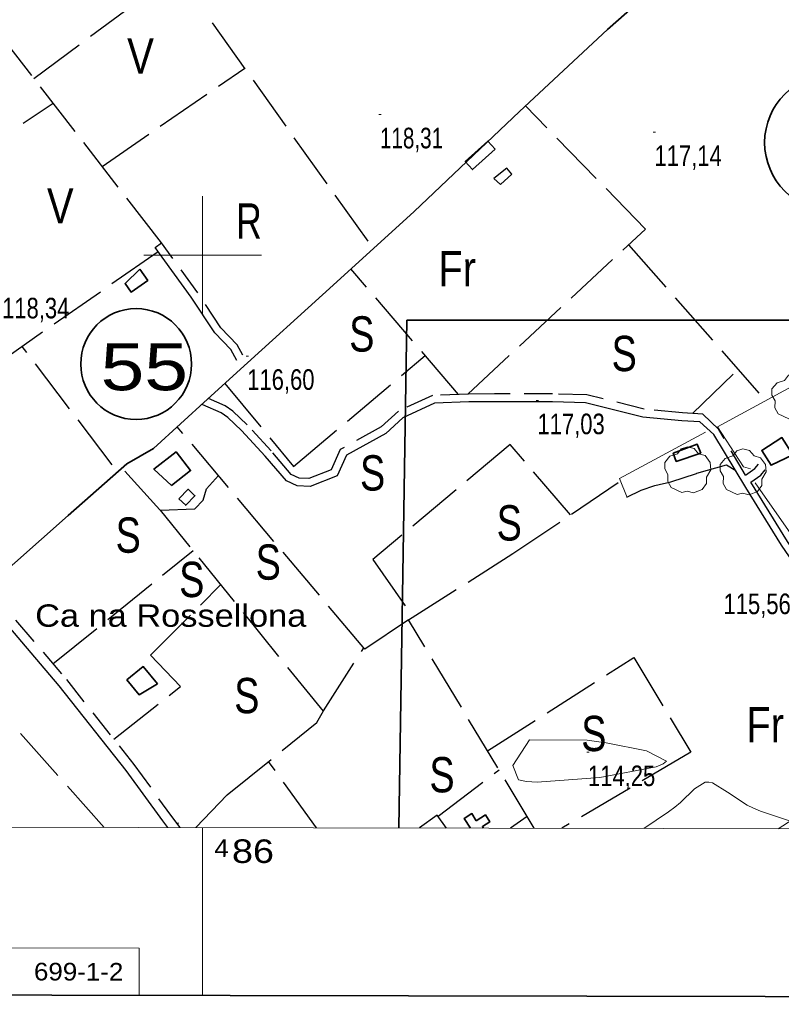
# Model space of a CAD drawing. Extents: x 483855 to 488461, y 4388206 to 4391419.
# Drawn here: x 485922.2 to 486246.1, y 4388682 to 4389100 of the extents above; entities that cross this region are included whole.
import ezdxf
from ezdxf.enums import TextEntityAlignment as Align

# ---------------------------------------------------------------- set-up
doc = ezdxf.new("R2010")
doc.units = 0
doc.header["$LTSCALE"] = 4
for name, pattern in [('DOTTED', [1.5, 0.3, -1.2]), ('LONG_DASHED', [7.5, 6, -1.5]), ('MEDIUM_DASHED', [4.5, 3, -1.5])]:
    doc.linetypes.add(name, pattern=pattern)
for name, color, linetype, lineweight in [('1', 7, 'Continuous', 13), ('13', 7, 'Continuous', 25), ('2', 7, 'DOTTED', 13), ('21', 7, 'Continuous', 25), ('25', 7, 'LONG_DASHED', 25), ('29', 7, 'Continuous', 13), ('38', 7, 'Continuous', 25), ('47', 7, 'Continuous', 35), ('51', 7, 'Continuous', 13), ('6', 7, 'Continuous', 35), ('63', 7, 'Continuous', 35), ('7', 7, 'Continuous', 13), ('9', 7, 'Continuous', 13)]:
    doc.layers.add(name, color=color, linetype=linetype, lineweight=lineweight)
doc.layers.add('31', color=7, linetype='Continuous')
doc.layers.add('5', color=7, linetype='Continuous')

msp = doc.modelspace()

# ---------------------------------------------------------------- linework, layer by layer
at = {"layer": '1'}
for p, q in [((486000, 4389025), (486000, 4388975)), ((485975, 4389000), (486025, 4389000)), ((486000, 4388756.71), (486000, 4388685.36))]:
    msp.add_line(p, q, dxfattribs=at)
at = {"layer": '1', "lineweight": 35}
msp.add_lwpolyline([(484045.03, 4391144.08), (487760.33, 4391137.02), (487755.66, 4388682.02), (484040.36, 4388689.09)], close=True, dxfattribs=at)
at = {"layer": '1'}
msp.add_lwpolyline([(484115.5, 4391072.6), (487689.7, 4391065.7), (487685.8, 4388753.5), (484110.5, 4388760.3)], close=True, dxfattribs=at)
msp.add_lwpolyline([(485823.05, 4388705.7), (485973.05, 4388705.42), (485973.01, 4388685.42)], dxfattribs=at)
at = {"layer": '21'}
msp.add_lwpolyline([(486131.5, 4389034.32), (486129.33, 4389036.94), (486123.78, 4389032.51), (486126.71, 4389029.96)], close=True, dxfattribs=at)
at = {"layer": '25'}
for p, q in [((486070.35, 4389005.9), (485958.96, 4389162.09)), ((485928.27, 4389075.11), (485988.94, 4389120.06)), ((485957.31, 4389037.71), (486017.91, 4389079.44)), ((485873.76, 4389022.82), (485936.48, 4389064.54)), ((485981.17, 4389001.41), (485859.94, 4388917.17)), ((486181.09, 4389004.36), (486239.43, 4388938.12)), ((486108.81, 4388940.8), (486063.03, 4388994.09)), ((485961.55, 4388910.83), (485923.28, 4388961.19)), ((486208.4, 4388932.66), (486227.78, 4388951.36)), ((485983.12, 4388890.38), (485965.73, 4388909.43)), ((485936.37, 4388826.25), (485995.98, 4388874.5)), ((485902.54, 4388819.11), (485958.16, 4388756.79)), ((486048.45, 4388756.61), (486028.04, 4388784.82)), ((486100.15, 4388761.51), (486126.06, 4388781.28)), ((486138.04, 4388761.41), (486130.94, 4388756.46))]:
    msp.add_line(p, q, dxfattribs=at)
for points in [[(485979.85, 4389003.22), (485982.56, 4389005.18), (485902.63, 4389108.11)], [(486112.74, 4388940.94), (486188.33, 4389011.08), (486137.32, 4389063.36)], [(486009.5, 4388945.47), (486038.62, 4388910.17), (486094.66, 4388957.28)], [(486141.03, 4388756.44), (486087.63, 4388844.99), (486069.05, 4388832.51), (485989.21, 4388927.04)], [(486156.39, 4388889.61), (486130.79, 4388919.47), (486072.44, 4388870.62), (486087.78, 4388848.59)], [(486180.46, 4388897.13), (486186.49, 4388900.06), (486192.33, 4388902.1), (486199.08, 4388903.61), (486210.1, 4388907.23), (486210.18, 4388907.38), (486222.77, 4388910.85), (486226.74, 4388908.39)], [(486051.36, 4388806.13), (485982.16, 4388891.55), (485996.71, 4388892.1), (486000.23, 4388895.78), (486001.72, 4388900.73), (486006.72, 4388906.32)], [(486087.63, 4388844.99), (486131.99, 4388873.12), (486177.74, 4388904.04)], [(485962.24, 4388794.24), (485990.61, 4388816.62), (485977.91, 4388829.96), (486007.74, 4388859.99)], [(485997.16, 4388756.71), (486010.41, 4388770.67), (486048.62, 4388801.34), (486051.46, 4388806.3), (486068.55, 4388833.11)], [(486121.17, 4388789.38), (486183.38, 4388829.02), (486207.67, 4388788.7), (486152.8, 4388756.42)], [(486103.65, 4388756.51), (486099.77, 4388762.04), (486092.25, 4388756.53)]]:
    msp.add_lwpolyline(points, dxfattribs=at)
at = {"layer": '29'}
for points in [[(486249.31, 4388930.36), (486244.77, 4388932.48), (486243.36, 4388935.02), (486243.46, 4388938), (486242.09, 4388940.41), (486242.13, 4388943.16), (486244.29, 4388945.76), (486247.48, 4388946.76), (486249.13, 4388948.95), (486251.7, 4388949.78), (486254.56, 4388949.13), (486256.51, 4388946.86), (486259.32, 4388946.04), (486261.45, 4388943.19), (486261.69, 4388940.06), (486259.81, 4388936.91), (486259.81, 4388934.23), (486257.99, 4388931.62), (486254.37, 4388930.28), (486251.6, 4388930.91)], [(486203.75, 4388899.08), (486199.21, 4388901.2), (486197.8, 4388903.74), (486197.9, 4388906.72), (486196.53, 4388909.13), (486196.57, 4388911.88), (486198.73, 4388914.48), (486201.92, 4388915.48), (486203.57, 4388917.67), (486206.14, 4388918.5), (486209, 4388917.85), (486210.95, 4388915.58), (486213.76, 4388914.76), (486215.89, 4388911.91), (486216.13, 4388908.78), (486214.25, 4388905.63), (486214.25, 4388902.95), (486212.43, 4388900.34), (486208.81, 4388899), (486206.04, 4388899.63)], [(486227.31, 4388898.22), (486222.77, 4388900.34), (486221.36, 4388902.88), (486221.46, 4388905.86), (486220.09, 4388908.27), (486220.13, 4388911.02), (486222.29, 4388913.62), (486225.48, 4388914.62), (486227.13, 4388916.81), (486229.7, 4388917.64), (486232.56, 4388916.99), (486234.51, 4388914.72), (486237.32, 4388913.9), (486239.45, 4388911.05), (486239.69, 4388907.92), (486237.81, 4388904.77), (486237.81, 4388902.09), (486235.99, 4388899.48), (486232.37, 4388898.14), (486229.6, 4388898.77)]]:
    msp.add_lwpolyline(points, close=True, dxfattribs=at)
at = {"layer": '38', "linetype": 'MEDIUM_DASHED'}
for points in [[(486017.11, 4388957.53), (486014.74, 4388961.84), (486007.82, 4388969.06), (485997.93, 4388984), (485982.56, 4389005.18)], [(486230.91, 4388906.47), (486219.56, 4388925.81), (486212.77, 4388932.41), (486204.03, 4388932.91), (486187.75, 4388934.5), (486163.33, 4388940.64), (486148.81, 4388941.01), (486124.08, 4388940.97), (486113.14, 4388940.95), (486097.79, 4388940.37), (486083.3, 4388933.71), (486075.93, 4388927), (486058.5, 4388917.31), (486054.73, 4388908.78), (486045.12, 4388905.09), (486041.02, 4388905.24), (486037.72, 4388906.81), (486029.19, 4388916.8), (486018.99, 4388927.87), (486012.81, 4388933.65), (486009.64, 4388935.93), (486002.47, 4388939.09)], [(485908.76, 4388858.59), (485942.07, 4388819.57), (485970.74, 4388783.56), (485986.34, 4388762), (485990.28, 4388756.72)]]:
    msp.add_lwpolyline(points, dxfattribs=at)
at = {"layer": '38'}
for points in [[(486014.56, 4388955.21), (486012.02, 4388959.84), (486005.19, 4388966.95), (485995.18, 4388982.09), (485979.85, 4389003.22)], [(486231.06, 4388901.22), (486217.41, 4388923.8), (486211.41, 4388929.1), (486203.77, 4388929.54), (486187.17, 4388931.16), (486162.87, 4388937.27), (486148.77, 4388937.63), (486124.09, 4388937.59), (486113.21, 4388937.57), (486098.59, 4388937.02), (486085.19, 4388930.85), (486077.92, 4388924.23), (486061.13, 4388914.91), (486057.25, 4388906.13), (486045.69, 4388901.68), (486040.19, 4388901.89), (486035.61, 4388904.06), (486026.66, 4388914.56), (486016.59, 4388925.49), (486010.66, 4388931.03), (486007.95, 4388932.97), (486000.16, 4388936.41), (485999.59, 4388936.47)], [(486230.91, 4388906.47), (486234.78, 4388909.28), (486236.45, 4388911.17)], [(486233.2, 4388903.46), (486237.34, 4388906.46), (486239.29, 4388908.68)], [(486325, 4388756.09), (486303.93, 4388789.64), (486273.24, 4388837.3), (486246.25, 4388876.71), (486231.06, 4388901.22)], [(486328.52, 4388756.08), (486306.44, 4388791.24), (486275.72, 4388838.95), (486248.74, 4388878.33), (486233.2, 4388903.46)], [(485905.36, 4388856.15), (485938.85, 4388816.91), (485967.41, 4388781.03), (485982.98, 4388759.53), (485985.07, 4388756.73)]]:
    msp.add_lwpolyline(points, dxfattribs=at)
at = {"layer": '47'}
for points in [[(486124.44, 4389044.96), (486121.35, 4389048.41), (486111.67, 4389039.74), (486114.72, 4389036.32)], [(485973.29, 4388994.08), (485976.67, 4388989.21), (485969.55, 4388984.28), (485967.03, 4388987.91)], [(486250.97, 4388915.17), (486246.38, 4388922.44), (486237.75, 4388917), (486241.73, 4388910.68)], [(486211.81, 4388915.78), (486210.38, 4388919.6), (486200.14, 4388915.78), (486201.43, 4388912.29)], [(485986.72, 4388902.06), (485994.89, 4388908.45), (485988.7, 4388916.36), (485979.31, 4388909.03)], [(485989.95, 4388896.44), (485993.85, 4388900.5), (485996.75, 4388897.7), (485992.86, 4388893.68)], [(485980.78, 4388817.81), (485974.77, 4388825.15), (485967.83, 4388819.47), (485972.96, 4388813.18)]]:
    msp.add_lwpolyline(points, close=True, dxfattribs=at)
for points in [[(486113.86, 4388756.49), (486111.29, 4388760.61), (486114.5, 4388762.62), (486116.28, 4388759.59)], [(486116.28, 4388759.59), (486120.25, 4388762.08), (486122.12, 4388759.08), (486119.02, 4388757.16), (486119.44, 4388756.48)]]:
    msp.add_lwpolyline(points, dxfattribs=at)
at = {"layer": '51'}
for points in [[(486233.05, 4388909.14), (486229.98, 4388909.96), (486219, 4388927.04), (486285.33, 4388963.01), (486313.15, 4388922.55), (486250.2, 4388881.56), (486235.01, 4388903.22)], [(486213.9, 4388924.71), (486177.33, 4388905.07), (486180.49, 4388897.05)], [(486244.83, 4388756.24), (486296.64, 4388789.6), (486299.12, 4388787.12), (486303.99, 4388788.71), (486313.69, 4388772.6)]]:
    msp.add_lwpolyline(points, dxfattribs=at)
at = {"layer": '6'}
for points in [[(486001.93, 4388938.61), (486014.55, 4388950.06), (486055.52, 4388987.26), (486089.93, 4389018.56), (486134.81, 4389061.03), (486172.22, 4389095.85), (486209.9, 4389129.16), (486238.99, 4389153.84), (486244.36, 4389158.81)], [(485908.72, 4388859.13), (485942.82, 4388889.38), (485967.78, 4388911.23), (485979.12, 4388917.87), (486002.07, 4388938.75)]]:
    msp.add_lwpolyline(points, dxfattribs=at)
for centre, radius in [((486268.11, 4389047.79), 29.1), ((485971.73, 4388953.69), 23.55)]:
    msp.add_circle(centre, radius, dxfattribs=at)
at = {"layer": '63'}
msp.add_lwpolyline([(486083.52, 4388756.55), (486086.87, 4388972.33), (486611.91, 4388972.33), (486614.63, 4388755.54)], dxfattribs=at)
at = {"layer": '7'}
for p, q in [((486074.93, 4389059.73), (486075.93, 4389059.73)), ((486191.66, 4389052.2), (486192.66, 4389052.2)), ((486018.46, 4388957.1), (486019.46, 4388957.1)), ((486141.89, 4388938.25), (486142.89, 4388938.25)), ((486163.36, 4388788.7), (486164.36, 4388788.7)), ((485988.93, 4388758.56), (485989.93, 4388758.56))]:
    msp.add_line(p, q, dxfattribs=at)
at = {"layer": '9'}
msp.add_lwpolyline([(486139.05, 4388794.06), (486132, 4388783.08), (486134.3, 4388777.06), (486137.71, 4388776.31), (486142.31, 4388775.96), (486168.92, 4388777.99), (486192.92, 4388782.54), (486195.87, 4388783.77), (486197.21, 4388785), (486188.74, 4388789.33), (486171.57, 4388792.71), (486167.44, 4388793.33), (486163.57, 4388793.82)], close=True, dxfattribs=at)
msp.add_lwpolyline([(486260.49, 4388756.21), (486249.18, 4388759.74), (486237.19, 4388763.63), (486234.29, 4388764.89), (486231.57, 4388766.24), (486223.28, 4388771.76), (486216.8, 4388775.66), (486215.23, 4388775.97), (486213.75, 4388775.96), (486209.2, 4388773.15), (486203.19, 4388767.33), (486200.78, 4388765.42), (486198.06, 4388763.38), (486187.65, 4388756.35)], dxfattribs=at)

# ---------------------------------------------------------------- texts
at = {"layer": '13', "width": 1.25}
msp.add_text('55', height=20, dxfattribs=at).set_placement((485975.21, 4388942.56), align=Align.CENTER)
at = {"layer": '2'}
for s, height, width, p in [('4', 7.5, 1.1, (486004.99, 4388744.2)), ('86  ', 10, 1.2, (486012.48, 4388741.69)), ('699-1-2', 7.5, 1.1, (485928.27, 4388691.75))]:
    msp.add_text(s, height=height, rotation=359.891, dxfattribs=dict(at, width=width)).set_placement(p)
at = {"layer": '31'}
for s, width, p in [('V', 0.85, (485973.61, 4389077.09)), ('V', 0.85, (485939.48, 4389013.43)), ('R', 0.75, (486019.73, 4389006.97)), ('Fr', 0.85, (486108.27, 4388986.67)), ('S', 0.8, (486067.7, 4388958.98)), ('S', 0.8, (486179.29, 4388950.68)), ('S', 0.8, (486072.3, 4388899.93)), ('S', 0.8, (486130.41, 4388878.7)), ('S', 0.8, (485968.36, 4388873.51)), ('S', 0.8, (486027.92, 4388862.05)), ('S', 0.8, (485995.39, 4388854.65)), ('S', 0.8, (486018.8, 4388805.3)), ('Fr', 0.85, (486239.24, 4388792.89)), ('S', 0.8, (486166.38, 4388789.2)), ('S', 0.8, (486101.82, 4388771.67))]:
    msp.add_text(s, height=15, dxfattribs=dict(at, width=width)).set_placement(p, align=Align.CENTER)
at = {"layer": '5', "width": 1.15}
msp.add_text('Ca na Rossellona', height=9.5, dxfattribs=at).set_placement((486044.11, 4388842.05), align=Align.RIGHT)
at = {"layer": '7'}
for s, width, p in [('118,31', 0.75, (486075.43, 4389045.36)), ('117,14', 0.8, (486192.16, 4389037.83)), ('118,34', 0.8, (485914.72, 4388973.09)), ('116,60', 0.8, (486018.96, 4388942.73)), ('117,03', 0.8, (486142.39, 4388923.88)), ('115,56', 0.8, (486221.51, 4388847.41)), ('114,25', 0.8, (486163.86, 4388774.33))]:
    msp.add_text(s, height=8.75, dxfattribs=dict(at, width=width)).set_placement(p)

doc.saveas('drawing.dxf')
